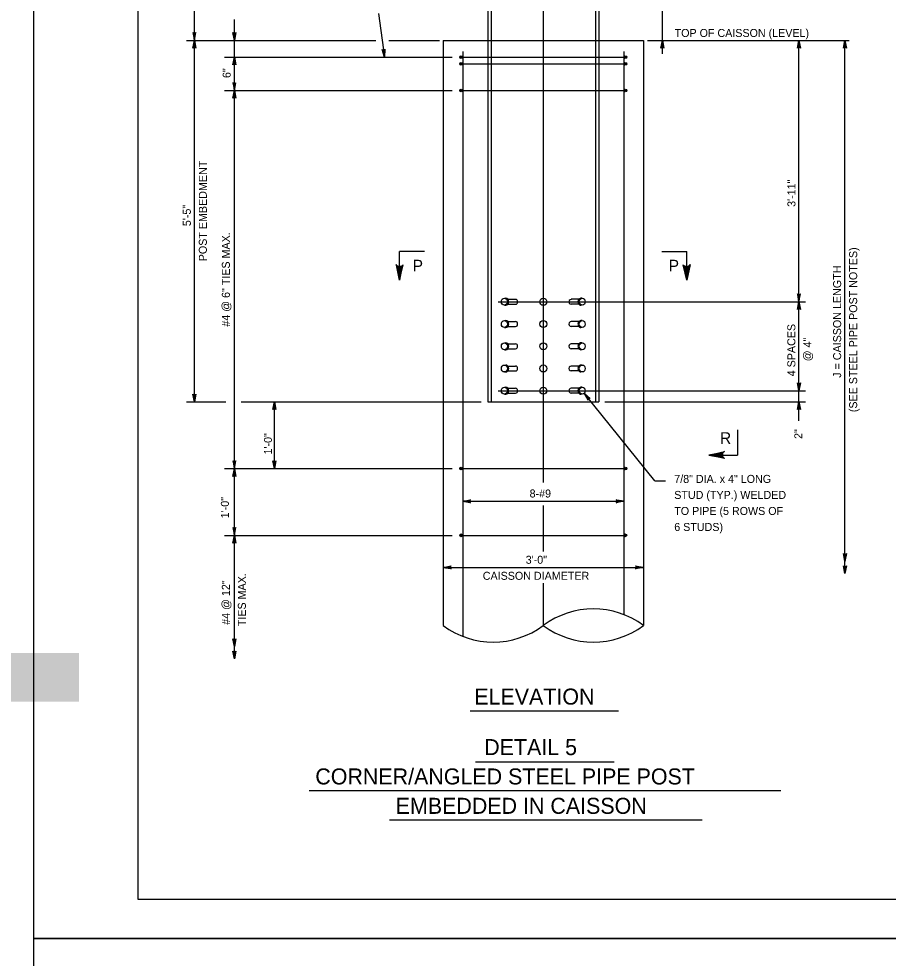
# Model space of a CAD drawing. Extents: x 3475 to 6558, y -3780 to 1166.
# Drawn here: x 3755.5 to 4089.1, y -2999.8 to -2639.4 of the extents above; entities that cross this region are included whole.
import ezdxf

# ---------------------------------------------------------------- set-up
doc = ezdxf.new("R2010")
doc.units = 0
for name, color, linetype in [('1', 7, 'Continuous'), ('2', 7, 'Continuous'), ('PLT-BNDY', 7, 'Continuous')]:
    doc.layers.add(name, color=color, linetype=linetype)

msp = doc.modelspace()

# ---------------------------------------------------------------- linework, layer by layer
at = {"layer": '1'}
for p, q in [((3956.79, -2451.01), (3956.79, -2817.35)), ((3822.91, -2786.38), (3822.91, -2530.27)), ((3935.45, -2540.03), (3935.45, -2786.38)), ((3936.72, -2538.88), (3936.72, -2786.38)), ((3978.12, -2540.03), (3978.12, -2786.38)), ((3976.85, -2540.91), (3976.85, -2786.38)), ((4002.49, -2652.91), (4002.49, -2632.88)), ((3893.59, -2637.37), (3895.88, -2654.11)), ((3838.27, -2884.95), (3838.27, -2639.65)), ((3819.92, -2647.71), (3892.52, -2647.71)), ((3897.51, -2647.71), (3916.9, -2647.71)), ((3918.39, -2647.71), (3918.39, -2872.16)), ((3918.39, -2647.71), (3935.45, -2647.71)), ((3935.45, -2647.71), (3978.12, -2647.71)), ((3978.12, -2647.71), (3995.19, -2647.71)), ((3995.19, -2647.71), (3995.19, -2872.16)), ((3996.79, -2647.71), (4074.14, -2647.71)), ((4054.85, -2793.64), (4054.85, -2647.71)), ((4072.51, -2852.28), (4072.51, -2647.71)), ((3925.85, -2651.98), (3925.85, -2876.32)), ((3987.72, -2651.98), (3987.72, -2868.01)), ((3834.52, -2654.11), (3921.78, -2654.11)), ((3925.32, -2654.11), (3988.25, -2654.11)), ((3925.32, -2656.72), (3988.25, -2656.72)), ((3834.52, -2666.91), (3921.78, -2666.91)), ((3925.32, -2666.91), (3988.25, -2666.91)), ((3911.21, -2728.72), (3901.56, -2728.72)), ((3901.56, -2739.72), (3901.56, -2728.72)), ((4002.21, -2728.72), (4011.86, -2728.72)), ((4011.86, -2739.72), (4011.86, -2728.72)), ((3939.48, -2747.98), (4057.33, -2747.98)), ((3941.85, -2746.64), (3942.36, -2746.64)), ((3941.85, -2749.31), (3942.36, -2749.31)), ((3943.19, -2747.04), (3946.12, -2747.04)), ((3943.19, -2748.91), (3946.12, -2748.91)), ((3970.39, -2747.04), (3967.45, -2747.04)), ((3970.39, -2748.91), (3967.45, -2748.91)), ((3971.72, -2746.64), (3971.21, -2746.64)), ((3971.72, -2749.31), (3971.21, -2749.31)), ((3941.85, -2755.18), (3942.36, -2755.18)), ((3943.19, -2755.58), (3946.12, -2755.58)), ((3970.39, -2755.58), (3967.45, -2755.58)), ((3971.72, -2755.18), (3971.21, -2755.18)), ((3941.85, -2757.84), (3942.36, -2757.84)), ((3943.19, -2757.44), (3946.12, -2757.44)), ((3970.39, -2757.44), (3967.45, -2757.44)), ((3971.72, -2757.84), (3971.21, -2757.84)), ((3941.85, -2763.71), (3942.36, -2763.71)), ((3943.19, -2764.11), (3946.12, -2764.11)), ((3970.39, -2764.11), (3967.45, -2764.11)), ((3971.72, -2763.71), (3971.21, -2763.71)), ((3941.85, -2766.38), (3942.36, -2766.38)), ((3943.19, -2765.98), (3946.12, -2765.98)), ((3970.39, -2765.98), (3967.45, -2765.98)), ((3971.72, -2766.38), (3971.21, -2766.38)), ((3941.85, -2772.24), (3942.36, -2772.24)), ((3941.85, -2774.91), (3942.36, -2774.91)), ((3943.19, -2772.64), (3946.12, -2772.64)), ((3943.19, -2774.51), (3946.12, -2774.51)), ((3970.39, -2772.64), (3967.45, -2772.64)), ((3970.39, -2774.51), (3967.45, -2774.51)), ((3971.72, -2772.24), (3971.21, -2772.24)), ((3971.72, -2774.91), (3971.21, -2774.91)), ((3939.48, -2782.11), (4057.33, -2782.11)), ((3941.85, -2780.77), (3942.36, -2780.77)), ((3943.19, -2781.17), (3946.12, -2781.17)), ((3970.39, -2781.17), (3967.45, -2781.17)), ((3971.72, -2780.77), (3971.21, -2780.77)), ((3941.85, -2783.44), (3942.36, -2783.44)), ((3943.19, -2783.04), (3946.12, -2783.04)), ((3970.39, -2783.04), (3967.45, -2783.04)), ((3971.72, -2783.44), (3971.21, -2783.44)), ((3999.54, -2816.65), (3972.51, -2783.08)), ((3819.92, -2786.38), (3834.96, -2786.38)), ((3840.87, -2786.38), (3932.99, -2786.38)), ((3853.63, -2811.98), (3853.63, -2786.38)), ((3935.45, -2786.38), (3978.12, -2786.38)), ((3980.37, -2786.38), (4057.33, -2786.38)), ((4031.3, -2797.13), (4031.3, -2806.78)), ((4020.3, -2806.78), (4031.3, -2806.78)), ((3834.52, -2811.98), (3921.78, -2811.98)), ((3925.32, -2811.98), (3988.25, -2811.98)), ((3999.54, -2816.65), (4003.64, -2816.65)), ((3925.85, -2824.52), (3987.72, -2824.52)), ((3956.79, -2826.11), (3956.79, -2843.79)), ((3834.52, -2837.58), (3921.78, -2837.58)), ((3925.32, -2837.58), (3988.25, -2837.58)), ((3918.39, -2849.88), (3995.19, -2849.88)), ((3956.79, -2855.89), (3956.79, -2872.16)), ((3928.73, -2904.95), (3985.61, -2904.95)), ((3930.83, -2924.43), (3984, -2924.43)), ((3866.89, -2935.51), (4047.93, -2935.51)), ((3897.79, -2946.78), (4017.75, -2946.78))]:
    msp.add_line(p, q, dxfattribs=at)
for points in [[(3822.91, -2647.71), (3823.47, -2644.73), (3823.31, -2644.95), (3823.11, -2645.07), (3822.91, -2645.11), (3822.71, -2645.07), (3822.51, -2644.95), (3822.35, -2644.73), (3822.91, -2647.71), (3822.51, -2644.95), (3822.71, -2645.07), (3822.91, -2647.71), (3822.91, -2645.11), (3823.11, -2645.07), (3822.91, -2647.71), (3823.31, -2644.95)], [(3838.27, -2647.71), (3837.71, -2644.73), (3837.87, -2644.95), (3838.07, -2645.07), (3838.27, -2645.11), (3838.47, -2645.07), (3838.67, -2644.95), (3838.83, -2644.73), (3838.27, -2647.71), (3838.67, -2644.95), (3838.47, -2645.07), (3838.27, -2647.71), (3838.27, -2645.11), (3838.07, -2645.07), (3838.27, -2647.71), (3837.87, -2644.95)], [(3822.91, -2647.71), (3823.47, -2650.69), (3823.31, -2650.46), (3823.11, -2650.34), (3822.91, -2650.31), (3822.71, -2650.34), (3822.51, -2650.46), (3822.35, -2650.69), (3822.91, -2647.71), (3822.51, -2650.46), (3822.71, -2650.34), (3822.91, -2647.71), (3822.91, -2650.31), (3823.11, -2650.34), (3822.91, -2647.71), (3823.31, -2650.46)], [(4002.49, -2647.71), (4003.04, -2650.69), (4002.89, -2650.46), (4002.69, -2650.34), (4002.49, -2650.31), (4002.29, -2650.34), (4002.09, -2650.46), (4001.93, -2650.69), (4002.49, -2647.71), (4002.09, -2650.46), (4002.29, -2650.34), (4002.49, -2647.71), (4002.49, -2650.31), (4002.69, -2650.34), (4002.49, -2647.71), (4002.89, -2650.46)], [(4054.85, -2647.71), (4055.41, -2650.69), (4055.25, -2650.46), (4055.05, -2650.34), (4054.85, -2650.31), (4054.65, -2650.34), (4054.45, -2650.46), (4054.3, -2650.69), (4054.85, -2647.71), (4054.45, -2650.46), (4054.65, -2650.34), (4054.85, -2647.71), (4054.85, -2650.31), (4055.05, -2650.34), (4054.85, -2647.71), (4055.25, -2650.46)], [(4072.51, -2647.71), (4073.07, -2650.69), (4072.91, -2650.46), (4072.71, -2650.34), (4072.51, -2650.31), (4072.31, -2650.34), (4072.11, -2650.46), (4071.95, -2650.69), (4072.51, -2647.71), (4072.11, -2650.46), (4072.31, -2650.34), (4072.51, -2647.71), (4072.51, -2650.31), (4072.71, -2650.34), (4072.51, -2647.71), (4072.91, -2650.46)], [(3895.88, -2654.11), (3894.92, -2651.23), (3895.11, -2651.43), (3895.33, -2651.53), (3895.53, -2651.53), (3895.72, -2651.47), (3895.9, -2651.33), (3896.03, -2651.08), (3895.88, -2654.11), (3895.9, -2651.33), (3895.72, -2651.47), (3895.88, -2654.11), (3895.53, -2651.53), (3895.33, -2651.53), (3895.88, -2654.11), (3895.11, -2651.43)], [(3838.27, -2654.11), (3838.83, -2657.09), (3838.67, -2656.86), (3838.47, -2656.74), (3838.27, -2656.71), (3838.07, -2656.74), (3837.87, -2656.86), (3837.71, -2657.09), (3838.27, -2654.11), (3837.87, -2656.86), (3838.07, -2656.74), (3838.27, -2654.11), (3838.27, -2656.71), (3838.47, -2656.74), (3838.27, -2654.11), (3838.67, -2656.86)], [(3838.27, -2666.91), (3838.83, -2663.93), (3838.67, -2664.16), (3838.47, -2664.27), (3838.27, -2664.31), (3838.07, -2664.27), (3837.87, -2664.16), (3837.71, -2663.93), (3838.27, -2666.91), (3837.87, -2664.16), (3838.07, -2664.27), (3838.27, -2666.91), (3838.27, -2664.31), (3838.47, -2664.27), (3838.27, -2666.91), (3838.67, -2664.16)], [(3838.27, -2666.91), (3838.83, -2669.89), (3838.67, -2669.66), (3838.47, -2669.54), (3838.27, -2669.51), (3838.07, -2669.54), (3837.87, -2669.66), (3837.71, -2669.89), (3838.27, -2666.91), (3837.87, -2669.66), (3838.07, -2669.54), (3838.27, -2666.91), (3838.27, -2669.51), (3838.47, -2669.54), (3838.27, -2666.91), (3838.67, -2669.66)], [(3901.56, -2739.72), (3902.98, -2733.77), (3902.78, -2734), (3902.59, -2734.22), (3902.35, -2734.34), (3902.1, -2734.46), (3901.86, -2734.49), (3901.62, -2734.52), (3901.38, -2734.49), (3901.14, -2734.45), (3900.91, -2734.33), (3900.67, -2734.21), (3900.48, -2733.98), (3900.29, -2733.74), (3901.56, -2739.72), (3900.48, -2733.98), (3900.67, -2734.21), (3901.56, -2739.72), (3900.91, -2734.33), (3901.14, -2734.45), (3901.56, -2739.72), (3901.38, -2734.49), (3901.62, -2734.52), (3901.56, -2739.72), (3901.86, -2734.49), (3902.1, -2734.46), (3901.56, -2739.72), (3902.35, -2734.34), (3902.59, -2734.22), (3901.56, -2739.72), (3902.78, -2734)], [(4011.86, -2739.72), (4010.44, -2733.77), (4010.63, -2734), (4010.83, -2734.22), (4011.07, -2734.34), (4011.31, -2734.46), (4011.55, -2734.49), (4011.79, -2734.52), (4012.03, -2734.49), (4012.27, -2734.45), (4012.51, -2734.33), (4012.75, -2734.21), (4012.94, -2733.98), (4013.13, -2733.74), (4011.86, -2739.72), (4012.94, -2733.98), (4012.75, -2734.21), (4011.86, -2739.72), (4012.51, -2734.33), (4012.27, -2734.45), (4011.86, -2739.72), (4012.03, -2734.49), (4011.79, -2734.52), (4011.86, -2739.72), (4011.55, -2734.49), (4011.31, -2734.46), (4011.86, -2739.72), (4011.07, -2734.34), (4010.83, -2734.22), (4011.86, -2739.72), (4010.63, -2734)], [(4054.85, -2747.98), (4055.41, -2744.99), (4055.25, -2745.22), (4055.05, -2745.34), (4054.85, -2745.38), (4054.65, -2745.34), (4054.45, -2745.22), (4054.3, -2744.99), (4054.85, -2747.98), (4054.45, -2745.22), (4054.65, -2745.34), (4054.85, -2747.98), (4054.85, -2745.38), (4055.05, -2745.34), (4054.85, -2747.98), (4055.25, -2745.22)], [(4054.85, -2747.98), (4055.41, -2750.96), (4055.25, -2750.73), (4055.05, -2750.61), (4054.85, -2750.58), (4054.65, -2750.61), (4054.45, -2750.73), (4054.3, -2750.96), (4054.85, -2747.98), (4054.45, -2750.73), (4054.65, -2750.61), (4054.85, -2747.98), (4054.85, -2750.58), (4055.05, -2750.61), (4054.85, -2747.98), (4055.25, -2750.73)], [(4054.85, -2782.11), (4054.3, -2779.12), (4054.45, -2779.35), (4054.65, -2779.47), (4054.85, -2779.51), (4055.05, -2779.47), (4055.25, -2779.35), (4055.41, -2779.12), (4054.85, -2782.11), (4055.25, -2779.35), (4055.05, -2779.47), (4054.85, -2782.11), (4054.85, -2779.51), (4054.65, -2779.47), (4054.85, -2782.11), (4054.45, -2779.35)], [(3822.91, -2786.38), (3822.35, -2783.39), (3822.51, -2783.62), (3822.71, -2783.74), (3822.91, -2783.78), (3823.11, -2783.74), (3823.31, -2783.62), (3823.47, -2783.39), (3822.91, -2786.38), (3823.31, -2783.62), (3823.11, -2783.74), (3822.91, -2786.38), (3822.91, -2783.78), (3822.71, -2783.74), (3822.91, -2786.38), (3822.51, -2783.62)], [(3972.51, -2783.08), (3974.81, -2785.06), (3974.55, -2784.98), (3974.32, -2785.01), (3974.14, -2785.11), (3974.01, -2785.26), (3973.92, -2785.48), (3973.94, -2785.76), (3972.51, -2783.08), (3973.92, -2785.48), (3974.01, -2785.26), (3972.51, -2783.08), (3974.14, -2785.11), (3974.32, -2785.01), (3972.51, -2783.08), (3974.55, -2784.98)], [(3853.63, -2786.38), (3854.19, -2789.36), (3854.03, -2789.13), (3853.83, -2789.01), (3853.63, -2788.98), (3853.43, -2789.01), (3853.23, -2789.13), (3853.07, -2789.36), (3853.63, -2786.38), (3853.23, -2789.13), (3853.43, -2789.01), (3853.63, -2786.38), (3853.63, -2788.98), (3853.83, -2789.01), (3853.63, -2786.38), (3854.03, -2789.13)], [(4054.85, -2786.38), (4055.41, -2789.36), (4055.25, -2789.13), (4055.05, -2789.01), (4054.85, -2788.98), (4054.65, -2789.01), (4054.45, -2789.13), (4054.3, -2789.36), (4054.85, -2786.38), (4054.45, -2789.13), (4054.65, -2789.01), (4054.85, -2786.38), (4054.85, -2788.98), (4055.05, -2789.01), (4054.85, -2786.38), (4055.25, -2789.13)], [(4020.3, -2806.78), (4026.25, -2805.36), (4026.02, -2805.55), (4025.8, -2805.75), (4025.68, -2805.99), (4025.56, -2806.23), (4025.53, -2806.47), (4025.5, -2806.71), (4025.54, -2806.95), (4025.57, -2807.19), (4025.69, -2807.43), (4025.81, -2807.67), (4026.04, -2807.86), (4026.28, -2808.04), (4020.3, -2806.78), (4026.04, -2807.86), (4025.81, -2807.67), (4020.3, -2806.78), (4025.69, -2807.43), (4025.57, -2807.19), (4020.3, -2806.78), (4025.54, -2806.95), (4025.5, -2806.71), (4020.3, -2806.78), (4025.53, -2806.47), (4025.56, -2806.23), (4020.3, -2806.78), (4025.68, -2805.99), (4025.8, -2805.75), (4020.3, -2806.78), (4026.02, -2805.55)], [(3838.27, -2811.98), (3838.83, -2808.99), (3838.67, -2809.22), (3838.47, -2809.34), (3838.27, -2809.38), (3838.07, -2809.34), (3837.87, -2809.22), (3837.71, -2808.99), (3838.27, -2811.98), (3837.87, -2809.22), (3838.07, -2809.34), (3838.27, -2811.98), (3838.27, -2809.38), (3838.47, -2809.34), (3838.27, -2811.98), (3838.67, -2809.22)], [(3853.63, -2811.98), (3853.07, -2808.99), (3853.23, -2809.22), (3853.43, -2809.34), (3853.63, -2809.38), (3853.83, -2809.34), (3854.03, -2809.22), (3854.19, -2808.99), (3853.63, -2811.98), (3854.03, -2809.22), (3853.83, -2809.34), (3853.63, -2811.98), (3853.63, -2809.38), (3853.43, -2809.34), (3853.63, -2811.98), (3853.23, -2809.22)], [(3838.27, -2811.98), (3838.83, -2814.96), (3838.67, -2814.73), (3838.47, -2814.61), (3838.27, -2814.58), (3838.07, -2814.61), (3837.87, -2814.73), (3837.71, -2814.96), (3838.27, -2811.98), (3837.87, -2814.73), (3838.07, -2814.61), (3838.27, -2811.98), (3838.27, -2814.58), (3838.47, -2814.61), (3838.27, -2811.98), (3838.67, -2814.73)], [(3925.85, -2824.52), (3928.83, -2823.96), (3928.6, -2824.12), (3928.49, -2824.32), (3928.45, -2824.52), (3928.49, -2824.72), (3928.6, -2824.92), (3928.83, -2825.08), (3925.85, -2824.52), (3928.6, -2824.92), (3928.49, -2824.72), (3925.85, -2824.52), (3928.45, -2824.52), (3928.49, -2824.32), (3925.85, -2824.52), (3928.6, -2824.12)], [(3987.72, -2824.52), (3984.74, -2825.08), (3984.97, -2824.92), (3985.09, -2824.72), (3985.12, -2824.52), (3985.09, -2824.32), (3984.97, -2824.12), (3984.74, -2823.96), (3987.72, -2824.52), (3984.97, -2824.12), (3985.09, -2824.32), (3987.72, -2824.52), (3985.12, -2824.52), (3985.09, -2824.72), (3987.72, -2824.52), (3984.97, -2824.92)], [(3838.27, -2837.58), (3838.83, -2834.59), (3838.67, -2834.82), (3838.47, -2834.94), (3838.27, -2834.98), (3838.07, -2834.94), (3837.87, -2834.82), (3837.71, -2834.59), (3838.27, -2837.58), (3837.87, -2834.82), (3838.07, -2834.94), (3838.27, -2837.58), (3838.27, -2834.98), (3838.47, -2834.94), (3838.27, -2837.58), (3838.67, -2834.82)], [(3838.27, -2837.58), (3838.83, -2840.56), (3838.67, -2840.33), (3838.47, -2840.21), (3838.27, -2840.18), (3838.07, -2840.21), (3837.87, -2840.33), (3837.71, -2840.56), (3838.27, -2837.58), (3837.87, -2840.33), (3838.07, -2840.21), (3838.27, -2837.58), (3838.27, -2840.18), (3838.47, -2840.21), (3838.27, -2837.58), (3838.67, -2840.33)], [(4072.51, -2847.6), (4071.95, -2844.61), (4072.11, -2844.84), (4072.31, -2844.96), (4072.51, -2845), (4072.71, -2844.96), (4072.91, -2844.84), (4073.07, -2844.61), (4072.51, -2847.6), (4072.91, -2844.84), (4072.71, -2844.96), (4072.51, -2847.6), (4072.51, -2845), (4072.31, -2844.96), (4072.51, -2847.6), (4072.11, -2844.84)], [(3918.39, -2849.88), (3921.37, -2849.32), (3921.14, -2849.48), (3921.02, -2849.68), (3920.99, -2849.88), (3921.02, -2850.08), (3921.14, -2850.28), (3921.37, -2850.44), (3918.39, -2849.88), (3921.14, -2850.28), (3921.02, -2850.08), (3918.39, -2849.88), (3920.99, -2849.88), (3921.02, -2849.68), (3918.39, -2849.88), (3921.14, -2849.48)], [(3995.19, -2849.88), (3992.2, -2850.44), (3992.43, -2850.28), (3992.55, -2850.08), (3992.59, -2849.88), (3992.55, -2849.68), (3992.43, -2849.48), (3992.2, -2849.32), (3995.19, -2849.88), (3992.43, -2849.48), (3992.55, -2849.68), (3995.19, -2849.88), (3992.59, -2849.88), (3992.55, -2850.08), (3995.19, -2849.88), (3992.43, -2850.28)], [(4072.51, -2852.28), (4071.95, -2849.29), (4072.11, -2849.52), (4072.31, -2849.64), (4072.51, -2849.68), (4072.71, -2849.64), (4072.91, -2849.52), (4073.07, -2849.29), (4072.51, -2852.28), (4072.91, -2849.52), (4072.71, -2849.64), (4072.51, -2852.28), (4072.51, -2849.68), (4072.31, -2849.64), (4072.51, -2852.28), (4072.11, -2849.52)], [(3838.27, -2880.27), (3837.71, -2877.29), (3837.87, -2877.52), (3838.07, -2877.64), (3838.27, -2877.67), (3838.47, -2877.64), (3838.67, -2877.52), (3838.83, -2877.29), (3838.27, -2880.27), (3838.67, -2877.52), (3838.47, -2877.64), (3838.27, -2880.27), (3838.27, -2877.67), (3838.07, -2877.64), (3838.27, -2880.27), (3837.87, -2877.52)], [(3838.27, -2884.95), (3837.71, -2881.97), (3837.87, -2882.2), (3838.07, -2882.32), (3838.27, -2882.35), (3838.47, -2882.32), (3838.67, -2882.2), (3838.83, -2881.97), (3838.27, -2884.95), (3838.67, -2882.2), (3838.47, -2882.32), (3838.27, -2884.95), (3838.27, -2882.35), (3838.07, -2882.32), (3838.27, -2884.95), (3837.87, -2882.2)]]:
    msp.add_lwpolyline(points, dxfattribs=at)
for centre, radius in [((3925.32, -2654.11), 0.533), ((3925.32, -2654.11), 0.4), ((3925.32, -2654.11), 0.267), ((3925.32, -2654.11), 0.133), ((3988.25, -2654.11), 0.533), ((3988.25, -2654.11), 0.4), ((3988.25, -2654.11), 0.267), ((3988.25, -2654.11), 0.133), ((3925.32, -2656.72), 0.533), ((3925.32, -2656.72), 0.4), ((3925.32, -2656.72), 0.267), ((3925.32, -2656.72), 0.133), ((3988.25, -2656.72), 0.533), ((3988.25, -2656.72), 0.4), ((3988.25, -2656.72), 0.267), ((3988.25, -2656.72), 0.133), ((3925.32, -2666.91), 0.533), ((3925.32, -2666.91), 0.4), ((3925.32, -2666.91), 0.267), ((3925.32, -2666.91), 0.133), ((3988.25, -2666.91), 0.533), ((3988.25, -2666.91), 0.4), ((3988.25, -2666.91), 0.267), ((3988.25, -2666.91), 0.133), ((3956.79, -2747.98), 1.34), ((3956.79, -2756.51), 1.34), ((3956.79, -2765.04), 1.34), ((3956.79, -2773.57), 1.34), ((3956.79, -2782.11), 1.34), ((3925.32, -2811.98), 0.533), ((3925.32, -2811.98), 0.4), ((3925.32, -2811.98), 0.267), ((3925.32, -2811.98), 0.133), ((3988.25, -2811.98), 0.533), ((3988.25, -2811.98), 0.4), ((3988.25, -2811.98), 0.267), ((3988.25, -2811.98), 0.133), ((3925.32, -2837.58), 0.533), ((3925.32, -2837.58), 0.4), ((3925.32, -2837.58), 0.267), ((3925.32, -2837.58), 0.133), ((3988.25, -2837.58), 0.533), ((3988.25, -2837.58), 0.4), ((3988.25, -2837.58), 0.267), ((3988.25, -2837.58), 0.133)]:
    msp.add_circle(centre, radius, dxfattribs=at)
for centre, start, end in [((3975.99, -2897.9), 53.275, 126.725), ((3937.59, -2846.43), 233.275, 306.725), ((3975.99, -2846.43), 233.275, 306.725)]:
    msp.add_arc(centre, 32.11, start, end, dxfattribs=at)
for centre in [(3941.85, -2747.98), (3971.72, -2747.98), (3941.85, -2756.51), (3971.72, -2756.51), (3941.85, -2765.04), (3971.72, -2765.04), (3941.85, -2773.57), (3971.72, -2773.57), (3941.85, -2782.11), (3971.72, -2782.11)]:
    msp.add_ellipse(centre, major_axis=(0, 1.33), ratio=0.865643, dxfattribs=at)
for centre, major_axis, ratio, start_param, end_param in [((3942.36, -2747.98), (0, 1.33), 0.865643, 3.141593, 6.283185), ((3946.12, -2747.98), (0, 0.934), 0.876712, 3.141593, 6.283185), ((3967.45, -2747.98), (0, 0.934), 0.876712, 0, 3.141593), ((3971.21, -2747.98), (0, 1.33), 0.865643, 0, 3.141593), ((3942.36, -2756.51), (0, 1.33), 0.865643, 3.141593, 6.283185), ((3946.12, -2756.51), (0, 0.934), 0.876712, 3.141593, 6.283185), ((3967.45, -2756.51), (0, 0.934), 0.876712, 0, 3.141593), ((3971.21, -2756.51), (0, 1.33), 0.865643, 0, 3.141593), ((3942.36, -2765.04), (0, 1.33), 0.865643, 3.141593, 6.283185), ((3946.12, -2765.04), (0, 0.934), 0.876712, 3.141593, 6.283185), ((3967.45, -2765.04), (0, 0.934), 0.876712, 0, 3.141593), ((3971.21, -2765.04), (0, 1.33), 0.865643, 0, 3.141593), ((3942.36, -2773.57), (0, 1.33), 0.865643, 3.141593, 6.283185), ((3946.12, -2773.57), (0, 0.934), 0.876712, 3.141593, 6.283185), ((3967.45, -2773.57), (0, 0.934), 0.876712, 0, 3.141593), ((3971.21, -2773.57), (0, 1.33), 0.865643, 0, 3.141593), ((3942.36, -2782.11), (0, 1.33), 0.865643, 3.141593, 6.283185), ((3946.12, -2782.11), (0, 0.934), 0.876712, 3.141593, 6.283185), ((3967.45, -2782.11), (0, 0.934), 0.876712, 0, 3.141593), ((3971.21, -2782.11), (0, 1.33), 0.865643, 0, 3.141593)]:
    msp.add_ellipse(centre, major_axis=major_axis, ratio=ratio, start_param=start_param, end_param=end_param, dxfattribs=at)
at = {"layer": '2'}
for p, q in [((3801.34, -2977.31), (3801.34, -2413.31)), ((4587.34, -2977.31), (3801.34, -2977.31))]:
    msp.add_line(p, q, dxfattribs=at)
at = {"layer": 'PLT-BNDY'}
for points in [[(3761.34, -2398.31), (4602.34, -2398.31), (4602.34, -2992.31), (3761.34, -2992.31)], [(3761.34, -2992.31), (4602.34, -2992.31), (4602.34, -3586.31), (3761.34, -3586.31)]]:
    msp.add_lwpolyline(points, close=True, dxfattribs=at)

# ---------------------------------------------------------------- texts
at = {"layer": '1'}
for s, height, p in [('TOP OF CAISSON (LEVEL)', 3.072, (4007.17, -2646.39)), ('11', 172.802, (3532.89, -2901.44)), ('P', 4.48, (3906.64, -2736.36)), ('P', 4.48, (4004.88, -2736.36)), ('R', 4.48, (4024.55, -2802.49)), ('7/8" DIA. x 4" LONG', 3.072, (4007.03, -2817.47)), ('8-#9', 3.072, (3951.53, -2823.06)), ('STUD (TYP.) WELDED', 3.072, (4007.03, -2823.61)), ('TO PIPE (5 ROWS OF', 3.072, (4007.03, -2829.76)), ('6 STUDS)', 3.072, (4007.03, -2835.9)), ('3\'-0"', 3.072, (3950.03, -2848.49)), ('CAISSON DIAMETER', 3.072, (3933.56, -2854.64)), ('ELEVATION', 6.144, (3930.3, -2902.51)), ('DETAIL 5', 6.144, (3934.11, -2921.89)), ('CORNER/ANGLED STEEL PIPE POST', 6.144, (3869.31, -2933.15)), ('EMBEDDED IN CAISSON', 6.144, (3900.15, -2944.42))]:
    msp.add_text(s, height=height, dxfattribs=at).set_placement(p)
for s, p in [('6"', (3836.83, -2662.15)), ('POST EMBEDMENT', (3827.69, -2732.43)), ('3\'-11"', (4053.52, -2711.58)), ('5\'-5"', (3821.55, -2718.97)), ('#4 @ 6" TIES MAX.', (3836.52, -2757.53)), ('(SEE STEEL PIPE POST NOTES)', (4077.21, -2790.33)), ('J = CAISSON LENGTH', (4071.06, -2777.13)), ('4 SPACES', (4053.49, -2776.57)), ('@ 4"', (4059.64, -2770.81)), ('1\'-0"', (3852.69, -2806.57)), ('2"', (4056.17, -2800.6)), ('1\'-0"', (3836.14, -2831.04)), ('TIES MAX.', (3842.66, -2872.42)), ('#4 @ 12"', (3836.52, -2871.9))]:
    msp.add_text(s, height=3.072, rotation=90, dxfattribs=at).set_placement(p)

doc.saveas('drawing.dxf')
